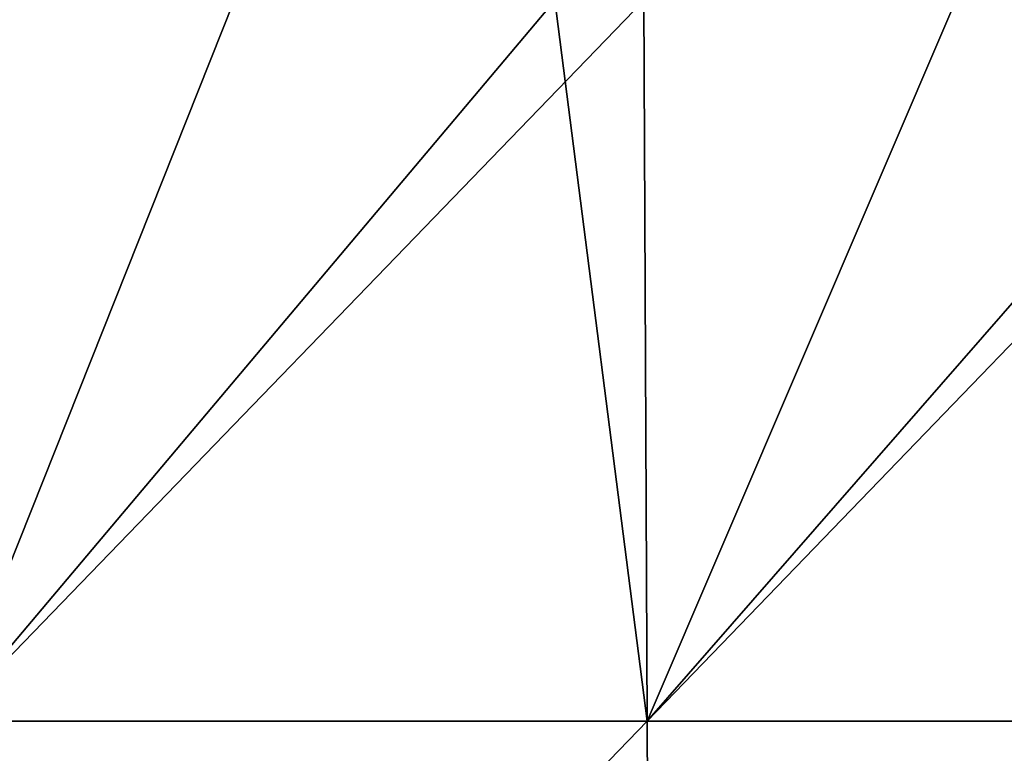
# Model space of a CAD drawing. Header units: millimetres. Extents: x -168 to 168, y -6 to 84.
# Tile 475 of 656: x 57 to 76, y 24 to 39. Entities that reach past the tile are written whole.
import ezdxf

# ---------------------------------------------------------------- set-up
doc = ezdxf.new("R2010")
doc.units = ezdxf.units.MM
doc.header["$LTSCALE"] = 65.185185
doc.layers.add('260', color=7, linetype='CONTINUOUS')
doc.layers.add('263', color=7, linetype='CONTINUOUS')

msp = doc.modelspace()

# ---------------------------------------------------------------- linework, layer by layer
at = {"layer": '260', "linetype": 'CONTINUOUS'}
for points in [[(61.146, 39.116, -124.659), (55.459, 24.837, -124.783), (55.404, 39.116, -124.659), (61.146, 39.116, -124.659)], [(69.324, 24.837, -124.783), (55.459, 24.837, -124.783), (69.255, 39.116, -124.659), (69.324, 24.837, -124.783)], [(69.255, 39.116, -124.659), (55.459, 24.837, -124.783), (61.146, 39.116, -124.659), (69.255, 39.116, -124.659)], [(75.439, 39.116, -124.659), (69.324, 24.837, -124.783), (69.255, 39.116, -124.659), (75.439, 39.116, -124.659)], [(83.189, 24.837, -124.783), (69.324, 24.837, -124.783), (83.106, 39.116, -124.659), (83.189, 24.837, -124.783)], [(83.106, 39.116, -124.659), (69.324, 24.837, -124.783), (75.439, 39.116, -124.659), (83.106, 39.116, -124.659)], [(55.459, 24.837, -124.783), (69.324, 24.837, -124.783), (55.515, 10.544, -124.908), (55.459, 24.837, -124.783)], [(55.515, 10.544, -124.908), (69.324, 24.837, -124.783), (69.393, 10.544, -124.908), (55.515, 10.544, -124.908)], [(69.324, 24.837, -124.783), (83.189, 24.837, -124.783), (69.393, 10.544, -124.908), (69.324, 24.837, -124.783)], [(69.393, 10.544, -124.908), (83.189, 24.837, -124.783), (83.272, 10.544, -124.908), (69.393, 10.544, -124.908)]]:
    msp.add_3dface(points, dxfattribs=at)
at = {"layer": '263', "linetype": 'CONTINUOUS'}
for points in [[(55.404, 39.116, 124.659), (55.459, 24.837, 124.783), (67.498, 39.116, 124.659), (55.404, 39.116, 124.659)], [(55.459, 24.837, 124.783), (69.324, 24.837, 124.783), (67.498, 39.116, 124.659), (55.459, 24.837, 124.783)], [(67.498, 39.116, 124.659), (69.324, 24.837, 124.783), (69.255, 39.116, 124.659), (67.498, 39.116, 124.659)], [(69.255, 39.116, 124.659), (69.324, 24.837, 124.783), (81.792, 39.116, 124.659), (69.255, 39.116, 124.659)], [(69.324, 24.837, 124.783), (83.189, 24.837, 124.783), (81.792, 39.116, 124.659), (69.324, 24.837, 124.783)], [(69.324, 24.837, 124.783), (55.459, 24.837, 124.783), (55.515, 10.544, 124.908), (69.324, 24.837, 124.783)], [(69.393, 10.544, 124.908), (69.324, 24.837, 124.783), (55.515, 10.544, 124.908), (69.393, 10.544, 124.908)], [(83.189, 24.837, 124.783), (69.324, 24.837, 124.783), (69.393, 10.544, 124.908), (83.189, 24.837, 124.783)], [(83.272, 10.544, 124.908), (83.189, 24.837, 124.783), (69.393, 10.544, 124.908), (83.272, 10.544, 124.908)]]:
    msp.add_3dface(points, dxfattribs=at)

doc.saveas('drawing.dxf')
